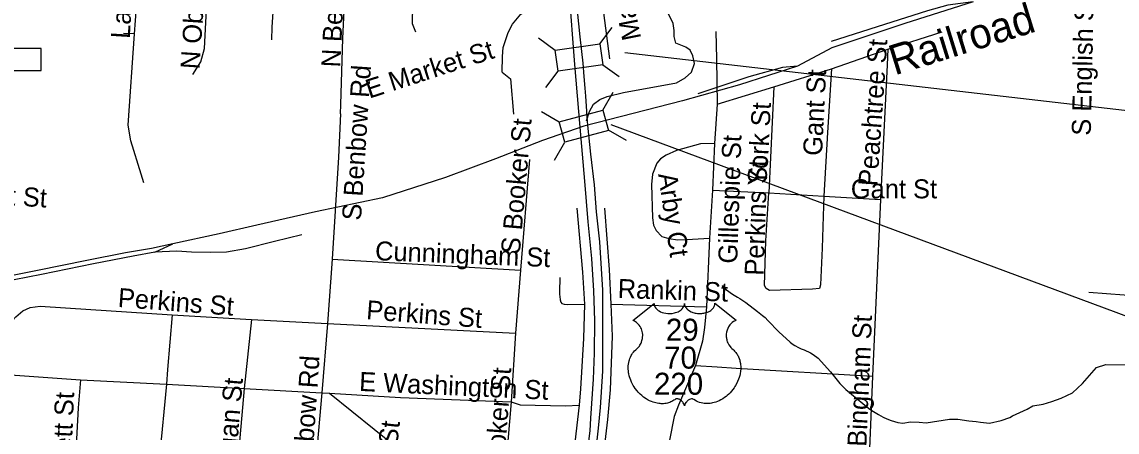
# Model space of a CAD drawing. Extents: x 1662474 to 1856135, y 779280 to 917889.
# Drawn here: x 1770730 to 1776201, y 844669 to 846717 of the extents above; entities that cross this region are included whole.
import ezdxf

# ---------------------------------------------------------------- set-up
doc = ezdxf.new("R2010")
doc.units = 0
for name, color, linetype in [('Exist Hydrographic Misc Water Feature', 7, 'Continuous'), ('Exist Railroad Mainline', 7, 'Continuous'), ('Exist Railroad Mainline Label', 7, 'Continuous'), ('Exist Railroad Siding', 7, 'Continuous'), ('Exist Railroad Structure Bridge CELL', 7, 'Continuous'), ('Exist Railroad Structure Bridge Number Label', 7, 'Continuous'), ('Exist Road Non-System Structure Non-Sys NCDOT Attributed CELL', 7, 'Continuous'), ('Exist Road Non-System Structure Non-Sys NCDOT Number Label', 7, 'Continuous'), ('Exist Road Non-System Type 51', 7, 'Continuous'), ('Exist Road Non-System Type 51 Label', 7, 'Continuous'), ('Exist Road Primary US Divided Attributed', 7, 'Continuous'), ('Exist Road Primary US Shield CELL', 7, 'Continuous'), ('Exist Road Primary US Shield Number Label', 7, 'Continuous')]:
    doc.layers.add(name, color=color, linetype=linetype)

msp = doc.modelspace()

# ---------------------------------------------------------------- linework, layer by layer
at = {"layer": 'Exist Hydrographic Misc Water Feature'}
msp.add_lwpolyline([(1774227.1, 845400.9), (1774233, 845392.9), (1774248.8, 845378.8), (1774278.8, 845358.5), (1774304.6, 845342.3), (1774316.5, 845336.2), (1774346.4, 845316), (1774404.1, 845271.5), (1774429.9, 845251.2), (1774441.8, 845241.2), (1774455.7, 845227), (1774511.3, 845170.6), (1774566.9, 845118.1), (1774576.7, 845110.1), (1774590.7, 845101.9), (1774608.7, 845091.7), (1774622.4, 845085.6), (1774636.6, 845079.5), (1774668.4, 845065.2), (1774682.3, 845057.1), (1774708.1, 845038.9), (1774769.7, 844970.4), (1774815.2, 844912), (1774844.9, 844881.7), (1774958.3, 844788.8), (1774976.1, 844776.6), (1774992.1, 844766.4), (1775008.1, 844756.3), (1775031.9, 844744.1), (1775049.8, 844735.9), (1775071.7, 844727.8), (1775105.7, 844717.5), (1775129.7, 844713.3), (1775168.4, 844721.2), (1775212.1, 844718.5), (1775247.5, 844715.7), (1775363.9, 844734), (1775404.5, 844734), (1775459.4, 844725.3), (1775495.8, 844722.4), (1775517.6, 844718.5), (1775563.7, 844714.6), (1775621.7, 844727.7), (1775664.3, 844741.7), (1775678.5, 844751.2), (1775752.1, 844783.9), (1775779.4, 844800.2), (1775831.2, 844808.4), (1775874.8, 844822), (1775921.2, 844838.4), (1775977.1, 844865.6), (1776027.6, 844912), (1776098.5, 844991.1), (1776144.9, 845007.4), (1776241.7, 845004.6)], dxfattribs=at)
at = {"layer": 'Exist Railroad Mainline'}
for points in [[(1775481.1, 846817.7), (1775140.2, 846710), (1774775.1, 846588.7), (1774604.4, 846495.6)], [(1774604.4, 846495.6), (1774314, 846403.1), (1774029.8, 846322.5), (1773536.8, 846197.1), (1773329.8, 846126), (1773095.7, 846033.5), (1772845.3, 845940.9), (1772531.2, 845838.2), (1772196.9, 845768.2), (1771902.5, 845702), (1771714.5, 845659.2), (1771484, 845608.8)], [(1771484, 845608.8), (1771377.9, 845585.3), (1771247.8, 845564), (1771053.7, 845525.3), (1770807.5, 845476.8), (1770529.3, 845420.5), (1770386.9, 845391.2)]]:
    msp.add_lwpolyline(points, dxfattribs=at)
at = {"layer": 'Exist Railroad Siding'}
msp.add_line((1771393.9, 845567.3), (1771484, 845608.8), dxfattribs=at)
for points in [[(1775481.1, 846817.7), (1775355.3, 846800.6), (1775253, 846773.1), (1775038.6, 846704.3), (1774772, 846620.1)], [(1774604.4, 846495.6), (1774528.6, 846490), (1774360.6, 846442.9), (1774106.1, 846358.8)], [(1772128.3, 845654.7), (1771992.1, 845621.4), (1771845.9, 845584.3), (1771751.7, 845566.9), (1771673.8, 845565.5), (1771577.7, 845568.1), (1771503.7, 845573.2), (1771393.9, 845567.3)], [(1771393.9, 845567.3), (1771285.8, 845547.8), (1771087.8, 845509.2), (1770827.1, 845456.4), (1770552.9, 845402.3), (1770290.8, 845347.9), (1770030.5, 845297.4), (1769700.3, 845233.5), (1769426.1, 845179.1)]]:
    msp.add_lwpolyline(points, dxfattribs=at)
at = {"layer": 'Exist Railroad Structure Bridge CELL'}
for p, q in [((1773631.9, 846276.9), (1773683, 846366.2)), ((1773325, 846269.6), (1773414.2, 846218.4)), ((1773658.8, 846177.6), (1773748, 846126.5)), ((1773390.6, 846027.6), (1773441.8, 846116.8))]:
    msp.add_line(p, q, dxfattribs=at)
msp.add_lwpolyline([(1773414.2, 846218.4), (1773631.7, 846277.4), (1773659.3, 846175.8), (1773441.8, 846116.8)], close=True, dxfattribs=at)
at = {"layer": 'Exist Railroad Structure Bridge Number Label'}
msp.add_line((1773672.3, 846204.3), (1776890.2, 845009.5), dxfattribs=at)
at = {"layer": 'Exist Road Non-System Structure Non-Sys NCDOT Attributed CELL'}
for p, q in [((1773616.3, 846607.4), (1773677.8, 846689.8)), ((1773310.7, 846637.2), (1773393.2, 846575.6)), ((1773346.7, 846389), (1773408.2, 846471.4)), ((1773631.3, 846503.7), (1773713.4, 846444))]:
    msp.add_line(p, q, dxfattribs=at)
msp.add_lwpolyline([(1773393.2, 846575.6), (1773616.2, 846607.9), (1773631.3, 846503.7), (1773408.2, 846471.4)], close=True, dxfattribs=at)
at = {"layer": 'Exist Road Non-System Structure Non-Sys NCDOT Number Label'}
msp.add_line((1773741.7, 846564.2), (1776944.4, 846195.2), dxfattribs=at)
at = {"layer": 'Exist Road Non-System Type 51'}
for p, q in [((1773666.2, 846532.7), (1773611.1, 846956.2)), ((1771292.9, 846658.4), (1771236.6, 846659.4)), ((1775056, 846582), (1775327.1, 846667.6)), ((1774773.6, 846482.5), (1775056, 846582)), ((1774485.1, 846393), (1774773.6, 846482.5)), ((1774202.8, 846306.7), (1774485.1, 846393)), ((1774485.1, 846393), (1774461, 845863.9)), ((1772320.6, 846258.7), (1772322.8, 846305.6)), ((1774202.8, 846306.7), (1774189.4, 846109.6)), ((1774189.4, 846109.6), (1774179.9, 845876.5)), ((1773265.2, 846030.9), (1773220.6, 845478.4)), ((1771338.2, 845913.8), (1771325.6, 845956.6)), ((1774179.9, 845876.5), (1774165.2, 845636.9)), ((1774179.9, 845876.5), (1774461, 845863.9)), ((1774461, 845863.9), (1774736.1, 845847.1)), ((1774736.1, 845847.1), (1775019.2, 845830.6)), ((1775019.2, 845830.6), (1774978.9, 844948.4)), ((1774165.2, 845636.9), (1774148.9, 845295.4)), ((1772278.9, 845532.7), (1772256.1, 845211.7)), ((1772278.9, 845532.7), (1773220.6, 845478.4)), ((1773220.6, 845478.4), (1773196.1, 845163.7)), ((1776060.1, 845367.1), (1776602.1, 845328.5)), ((1771481, 845254.5), (1771875.8, 845231.6)), ((1773672.1, 845307.8), (1774148.9, 845295.4)), ((1771875.8, 845231.6), (1771840.1, 844887.2)), ((1771875.8, 845231.6), (1772256.1, 845211.7)), ((1772256.1, 845211.7), (1772228.2, 844864.7)), ((1772256.1, 845211.7), (1773196.1, 845163.7)), ((1773196.1, 845163.7), (1773174.1, 844820.4)), ((1770626.6, 844957.9), (1771023.2, 844930.9)), ((1771023.2, 844930.9), (1771451.4, 844909.1)), ((1774978.9, 844948.4), (1774961, 844527.2)), ((1771451.4, 844909.1), (1771398.9, 844366.6)), ((1771451.4, 844909.1), (1771840.1, 844887.2)), ((1771840.1, 844887.2), (1771791.5, 844347.2)), ((1771840.1, 844887.2), (1772228.2, 844864.7)), ((1772228.2, 844864.7), (1772179.9, 844323.5)), ((1772228.2, 844864.7), (1772266.6, 844863.7)), ((1772266.6, 844863.7), (1772621.6, 844841.6)), ((1772266.6, 844863.7), (1772601.5, 844594.4)), ((1772621.6, 844841.6), (1773174.1, 844820.4)), ((1773174.1, 844820.4), (1773149.5, 844528.2)), ((1773513, 844804.1), (1773480.6, 844518.5))]:
    msp.add_line(p, q, dxfattribs=at)
for points in [[(1771978.9, 846627.7), (1771980.5, 846691.7), (1772011.6, 847168.4)], [(1772322.8, 846305.6), (1772333.5, 846635), (1772340.9, 846807.2), (1772356.1, 846998.8), (1772370.5, 847086.7), (1772392.2, 847139.2)], [(1772698.1, 846666.8), (1772681.2, 846708.2), (1772683.9, 846900.9), (1772695.9, 847099.9), (1772695.4, 847119), (1772392.2, 847139.2)], [(1771292.9, 846658.4), (1771307, 846859.2), (1771315.4, 847016.1)], [(1771584.2, 846455), (1771624.1, 846518), (1771642.5, 846584.5), (1771662.5, 846975.2)], [(1773128.8, 846466), (1773130.1, 846544.5), (1773134, 846589.9), (1773158.6, 846663.9), (1773181, 846705.6), (1773222.6, 846755.5), (1773291.2, 846810.6), (1773324.6, 846838.7)], [(1773996.1, 846611.7), (1773988.1, 846643.7), (1773988.1, 846673.6), (1773983.6, 846710.1), (1773931.9, 846814.5)], [(1771325.6, 845956.6), (1771273.6, 846124), (1771260.5, 846202.2), (1771292.9, 846658.4)], [(1774196.4, 846668.9), (1774199.4, 846532.9), (1774200.9, 846418.8), (1774202.8, 846306.7)], [(1770533.8, 846474.7), (1770825.4, 846474.7), (1770825.4, 846584.1), (1770533.8, 846584.1)], [(1773549.8, 846222.7), (1773565.2, 846269.2), (1773585.1, 846306.7), (1773616.4, 846330.6), (1773653.6, 846345.2), (1773735, 846364.9), (1773999.6, 846413.8), (1774042.4, 846437.9), (1774074.4, 846466.5), (1774090.1, 846509), (1774082, 846547.1), (1774067.4, 846575.4), (1774045.5, 846592), (1773996.1, 846611.7)], [(1775056, 846582), (1775051.9, 846502.8), (1775019.2, 845830.6)], [(1773128.8, 846466), (1773171, 846433.7), (1773186, 846256.9)], [(1774773.6, 846482.5), (1774754.1, 846165.5), (1774736.1, 845847.1)], [(1772320.6, 846258.7), (1772311.6, 846042.4), (1772278.9, 845532.7)], [(1774189.4, 846109.6), (1774118.8, 846108), (1773999.6, 846075.2), (1773947.6, 846051.4), (1773919.6, 846033.8), (1773900.6, 846011.7), (1773879.9, 845956.6), (1773875.1, 845905.7), (1773879.9, 845739.2), (1773885.1, 845703.2), (1773898.6, 845675.8), (1773925.6, 845646.1), (1773961, 845635.9), (1774005.9, 845628.5), (1774078.9, 845632.7), (1774165.2, 845636.9)], [(1774736.1, 845847.1), (1774733.1, 845746.9), (1774727.4, 845587.8), (1774719.2, 845404.4), (1774714.6, 845385.4), (1774679.1, 845382.9), (1774464.6, 845376.8), (1774447.9, 845387), (1774439.8, 845400.7), (1774446.1, 845623.5), (1774461, 845863.9)], [(1773501.4, 845787.2), (1773530.1, 845468.4), (1773540.2, 845307.8)], [(1773639.2, 845786.8), (1773663.1, 845481.5), (1773672.1, 845307.8)], [(1773416.4, 845440.6), (1773414.9, 845369.9), (1773415.4, 845356.9), (1773416.1, 845346.9), (1773418.8, 845329), (1773422.6, 845317.4), (1773427.4, 845310.9), (1773438.1, 845307.5), (1773456.4, 845306.2), (1773540.2, 845307.8)], [(1770626.6, 844957.9), (1770632.5, 845112.2), (1770648.8, 845157.1), (1770668.4, 845209.9), (1770698.6, 845245), (1770734.9, 845275.4), (1770771.4, 845290.9), (1770821.6, 845298.2), (1770947.6, 845290.2), (1771481, 845254.5)], [(1771481, 845254.5), (1771456.9, 844981.8), (1771451.4, 844909.1)], [(1773540.2, 845307.8), (1773534.8, 845136.1), (1773520.9, 844884.7), (1773513, 844804.1)], [(1773672.1, 845307.8), (1773679.1, 845147.4), (1773668.4, 844879.4), (1773655.5, 844732.7), (1773629.8, 844519)], [(1774148.9, 845295.4), (1774139.8, 845190.9), (1774129, 845124), (1774095.1, 845001.4)], [(1774095.1, 845001.4), (1774009.6, 844804.1), (1773988.6, 844746.9), (1773964.9, 844629.2), (1773960, 844594.4)], [(1774095.1, 845001.4), (1774202.8, 844995.4), (1774298.2, 844989.1), (1774978.9, 844948.4)], [(1771023.2, 844930.9), (1771010.6, 844789.7), (1770967.4, 843980.8)], [(1773174.1, 844820.4), (1773219, 844804.9), (1773445.9, 844799.9), (1773513, 844804.1)]]:
    msp.add_lwpolyline(points, dxfattribs=at)
at = {"layer": 'Exist Road Primary US Divided Attributed'}
for points in [[(1773273, 848868.4), (1773303.9, 848603.2), (1773329.1, 848263.5), (1773373.1, 847789.8), (1773388.5, 847614.8), (1773421.2, 847289.9), (1773461.5, 846876.5), (1773490.2, 846505)], [(1773533.7, 846510.5), (1773518.2, 846642.5), (1773511.4, 846707.7), (1773495.8, 846873.4), (1773479.4, 847021.5), (1773472.8, 847091.8), (1773459.6, 847233), (1773443.2, 847439.6), (1773421.9, 847692.2), (1773390.6, 847999.2), (1773380.8, 848142.1), (1773366.2, 848306.6), (1773336.8, 848665.9), (1773326.6, 848778.5), (1773317.3, 848869.2)], [(1773490.2, 846505), (1773517.4, 846191)], [(1773557.5, 846202.3), (1773553.5, 846242.3), (1773551, 846271.5), (1773546.4, 846347), (1773543.9, 846387), (1773538.3, 846445), (1773533.7, 846510.5)], [(1773517.4, 846191), (1773540.6, 845922.2), (1773557.5, 845719.2), (1773574.6, 845535.9), (1773584.2, 845374.1), (1773590.3, 845226.3), (1773587.7, 845063.4), (1773583.4, 844933.6), (1773570.6, 844739.3), (1773565.9, 844675.3), (1773554.3, 844583.4), (1773528.7, 844403.6), (1773494.9, 844231.9), (1773465.8, 844096.3), (1773428.3, 843960.2)], [(1773471.4, 843923.5), (1773555.4, 844295.9), (1773582.2, 844470.5), (1773594.4, 844555.4), (1773610.7, 844689.3), (1773620, 844791.7), (1773631.1, 844973.8), (1773630.9, 845185.7), (1773630.9, 845378.6), (1773616.5, 845619.5), (1773599.4, 845769.2), (1773590, 845903.6), (1773571.1, 846057), (1773557.5, 846202.3)]]:
    msp.add_lwpolyline(points, dxfattribs=at)
at = {"layer": 'Exist Road Primary US Shield CELL'}
msp.add_lwpolyline([(1773887.4, 845311.9), (1773887.7, 845307.5), (1773888.8, 845302.2), (1773889.6, 845299.5), (1773892, 845294.4), (1773896.1, 845288.3), (1773901.7, 845282.3), (1773908, 845277.1), (1773912.3, 845274.4), (1773919.5, 845270.5), (1773927.8, 845267), (1773936.9, 845264.4), (1773946.3, 845262.5), (1773956.5, 845261.4), (1773966.6, 845261.2), (1773977.5, 845262), (1773989.6, 845264.3), (1773995.2, 845265.8), (1774001.4, 845267.9), (1774007.2, 845270.3), (1774013.5, 845273.7), (1774018.6, 845276.9), (1774022.6, 845279.8), (1774028.2, 845285.2), (1774032.7, 845290.8), (1774034.6, 845294), (1774036.2, 845297), (1774038.4, 845303.4), (1774039.1, 845306.2), (1774039.5, 845312.1), (1774039.9, 845307.1), (1774040.4, 845304.1), (1774041.2, 845301), (1774042.5, 845297.8), (1774044.7, 845293.3), (1774047.2, 845289.6), (1774052, 845284), (1774054.9, 845281.2), (1774057.6, 845279), (1774064.8, 845274), (1774073.3, 845269.8), (1774077.4, 845268), (1774081.7, 845266.4), (1774087.1, 845264.8), (1774092.7, 845263.5), (1774098.2, 845262.6), (1774103.8, 845261.7), (1774109.6, 845261.3), (1774114.3, 845261.2), (1774120.1, 845261.2), (1774125.4, 845261.5), (1774130.9, 845262.2), (1774136.9, 845263.2), (1774141.8, 845264.2), (1774148.2, 845265.9), (1774153.9, 845268), (1774159, 845270.2), (1774165.6, 845273.7), (1774170.9, 845277), (1774174.8, 845280.1), (1774179.5, 845284.4), (1774183.9, 845289.5), (1774186.4, 845293.2), (1774188.3, 845297), (1774190, 845301), (1774191, 845305.3), (1774191.5, 845309), (1774191.6, 845312.2), (1774297.9, 845227.5), (1774295.4, 845226.6), (1774289.6, 845223.7), (1774285, 845221), (1774277.7, 845215.9), (1774274.6, 845213.1), (1774271.4, 845210.1), (1774268.5, 845207), (1774266, 845204), (1774262.9, 845199.8), (1774260.2, 845195.5), (1774257.5, 845190.8), (1774255.5, 845186.7), (1774252.2, 845178.1), (1774250.7, 845172.7), (1774249.6, 845168.2), (1774248.4, 845158.7), (1774248.1, 845154.2), (1774248.1, 845149.7), (1774248.3, 845145), (1774248.8, 845140.5), (1774249.6, 845135.8), (1774250.3, 845131.6), (1774251.7, 845126.5), (1774253.5, 845120.6), (1774255.9, 845114.9), (1774260.7, 845105.7), (1774267, 845096.3), (1774271.4, 845091), (1774275.8, 845086.5), (1774282.4, 845080.9), (1774285.9, 845077.8), (1774290, 845073.7), (1774296.7, 845066), (1774299.4, 845062.3), (1774302.1, 845058.3), (1774304.6, 845054.1), (1774307.1, 845049.5), (1774309.1, 845045.6), (1774312.9, 845036.5), (1774315.6, 845027.6), (1774316.8, 845023), (1774318.8, 845012.5), (1774319.6, 845007.4), (1774320.4, 844997.2), (1774320.4, 844984.9), (1774319.5, 844973.2), (1774317.3, 844959.6), (1774315.5, 844951.4), (1774312.7, 844942), (1774310, 844933.7), (1774305.1, 844921.6), (1774300.8, 844912.8), (1774295.2, 844902.5), (1774291.4, 844896.3), (1774286.9, 844889.7), (1774281.3, 844882), (1774274.8, 844873.8), (1774267, 844865.2), (1774260.6, 844858.9), (1774252.3, 844851.5), (1774247.3, 844847.3), (1774240.2, 844841.9), (1774230.4, 844835.4), (1774220.7, 844829.8), (1774212.5, 844825.6), (1774205.2, 844822.5), (1774195.8, 844818.9), (1774180.1, 844814.5), (1774174.4, 844813.4), (1774167.6, 844812.3), (1774161.3, 844811.7), (1774155.1, 844811.3), (1774146.8, 844811.3), (1774138.6, 844812), (1774130.8, 844813.1), (1774122.7, 844814.8), (1774114.3, 844817.3), (1774106.6, 844820.3), (1774098.8, 844824.2), (1774085.6, 844832.4), (1774081.8, 844834.4), (1774079.7, 844835), (1774074.6, 844835.3), (1774069.9, 844834.3), (1774065, 844832.3), (1774062, 844830.7), (1774058.1, 844828.2), (1774055.1, 844825.8), (1774051.4, 844822.3), (1774048.9, 844819.4), (1774047, 844817.2), (1774043.3, 844811.3), (1774042, 844808.6), (1774040.6, 844805), (1774039.4, 844799.7), (1774037.7, 844806.4), (1774035.8, 844810.8), (1774033.5, 844814.5), (1774031.2, 844817.9), (1774027.5, 844822.1), (1774024.1, 844825.3), (1774020.1, 844828.6), (1774015.8, 844831.2), (1774012.4, 844832.9), (1774009.3, 844834.1), (1774005.5, 844835.1), (1774002.3, 844835.3), (1773999.7, 844835.3), (1773996.2, 844834.5), (1773991.4, 844831), (1773986.8, 844827.9), (1773981.9, 844824.8), (1773976, 844821.6), (1773971.7, 844819.6), (1773966.5, 844817.6), (1773960.5, 844815.6), (1773954, 844813.9), (1773947.2, 844812.6), (1773941.3, 844811.7), (1773935, 844811.1), (1773929.3, 844810.9), (1773923.3, 844811), (1773917.7, 844811.4), (1773911.3, 844812), (1773903.2, 844813.2), (1773896.6, 844814.7), (1773889.6, 844816.6), (1773882.3, 844818.8), (1773874.6, 844821.8), (1773865, 844826), (1773858.2, 844829.4), (1773847.6, 844835.5), (1773835.2, 844844.1), (1773825.8, 844851.7), (1773818.9, 844857.9), (1773808.8, 844868.2), (1773802.9, 844875), (1773793.6, 844887), (1773787.6, 844895.7), (1773783.8, 844902.1), (1773778.1, 844912.4), (1773775, 844918.9), (1773771, 844928.3), (1773767.8, 844936.9), (1773765.2, 844945.1), (1773763.8, 844950.3), (1773761.8, 844959.4), (1773760.5, 844965.9), (1773759.4, 844974.7), (1773758.7, 844984.1), (1773758.6, 844992.7), (1773758.8, 844999.9), (1773759.6, 845008.2), (1773761, 845017.1), (1773762.7, 845024.7), (1773764.3, 845030.1), (1773766.5, 845036.8), (1773769.5, 845044.1), (1773773, 845051.2), (1773776.4, 845057), (1773780.6, 845063.3), (1773784.7, 845068.6), (1773790.1, 845074.5), (1773795.8, 845079.9), (1773801, 845084.1), (1773807.1, 845090.2), (1773810.3, 845093.8), (1773814.2, 845098.9), (1773817.3, 845103.6), (1773819.7, 845107.8), (1773822.9, 845114), (1773824.9, 845118.7), (1773827.3, 845125.8), (1773828.6, 845130.9), (1773829.8, 845137.3), (1773830.6, 845143.4), (1773830.9, 845151), (1773830.8, 845157.3), (1773829.9, 845164.6), (1773828.6, 845171.7), (1773826.9, 845177.8), (1773824.3, 845184.9), (1773821.8, 845190), (1773817.8, 845197), (1773813.2, 845203.5), (1773808.6, 845208.7), (1773803.9, 845213.4), (1773799.3, 845217), (1773795, 845220), (1773789.6, 845223.3), (1773784.4, 845225.9), (1773781.2, 845227.2)], close=True, dxfattribs=at)

# ---------------------------------------------------------------- texts
at = {"layer": 'Exist Railroad Mainline Label'}
msp.add_text('Railroad', height=150, rotation=17.2313, dxfattribs=at).set_placement((1775089.1, 846449.8))
at = {"layer": 'Exist Road Non-System Type 51 Label'}
for s, rotation, p in [('N Obermeyer St', 86.1, (1771616.3, 846478.9)), ('N Benbow Rd', 87.29, (1772320.1, 846488.7)), ('Marshall St', 101.3036, (1773823.6, 846635.7)), ('Laurel St', 86.4941, (1771268.2, 846631.5)), ('S English St', 88.7465, (1776068.9, 846148.4)), ('Peachtree St', 86.0351, (1775002.4, 845894.7)), ('E Market St', 17.9428, (1772465.1, 846333.7)), ('S Benbow Rd', 86.2745, (1772423.3, 845723.6)), ('Gant St', 87.1592, (1774726.4, 846047)), ('York St', 87.0548, (1774450.4, 845896.8)), ('S Booker St', 84.9836, (1773216.8, 845554.9)), ('Gillespie St', 88.0705, (1774302.7, 845509.2)), ('Perkins St', 88.0765, (1774434.6, 845449.4)), ('E Market St', 356.2665, (1770189.3, 845833.5)), ('Arby Ct', 278.3233, (1773907.5, 845957.2)), ('Cunningham St', 357.7179, (1772492.6, 845527.7)), ('Rankin St', 358.0629, (1773705, 845339.2)), ('Perkins St', 355.6299, (1771206.8, 845294.3)), ('Perkins St', 355.6299, (1772447.6, 845233.1)), ('Bingham St', 87.5082, (1774948, 844594.8)), ('S Benbow Rd', 86.084, (1772163.8, 844273.2)), ('S Booker St', 85.9167, (1773126.2, 844312.3)), ('Logan St', 85.1296, (1771790.8, 844428.7)), ('E Washington St', 357.3042, (1772412.9, 844875)), ('E Hargett St', 87.4694, (1770960.5, 844176.1)), ('Dewitt St', 83.6643, (1772562, 844214.7))]:
    msp.add_text(s, height=95, rotation=rotation, dxfattribs=at).set_placement(p)
msp.add_text('Gant St', height=95, dxfattribs=at).set_placement((1774870.5, 845836.3))
at = {"layer": 'Exist Road Primary US Shield Number Label'}
for s, p in [('29', (1773946.8, 845125.3)), ('70', (1773938, 844986)), ('220', (1773887.3, 844855.5))]:
    msp.add_text(s, height=110, dxfattribs=at).set_placement(p)

doc.saveas('drawing.dxf')
